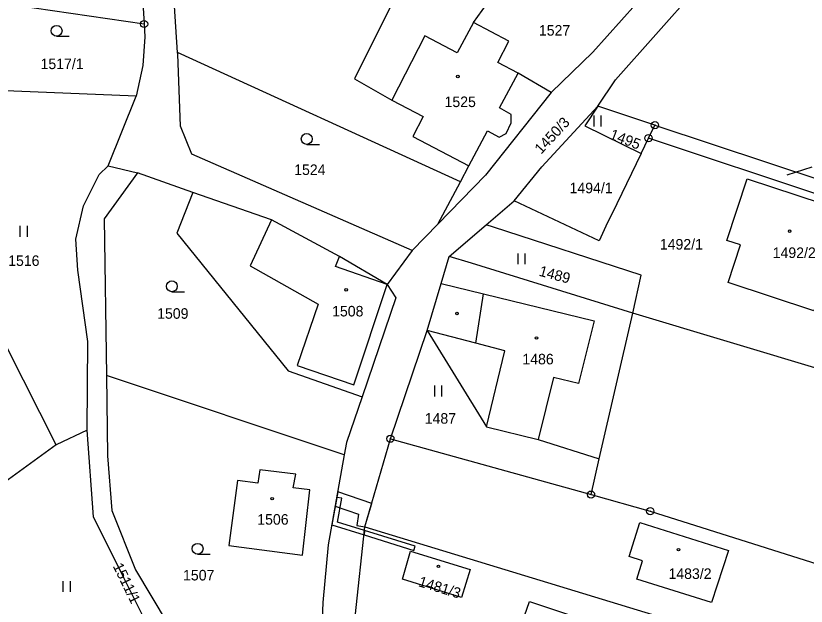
# Model space of a CAD drawing. Extents: x -587171 to -555306, y -1167727 to -1074732.
# Drawn here: x -559840.1 to -559730.5, y -1075960.2 to -1075878.4 of the extents above; entities that cross this region are included whole.
import ezdxf

# ---------------------------------------------------------------- set-up
doc = ezdxf.new("R2010")
doc.units = 0
for name, color, linetype in [('Hranice parcel', 7, 'Continuous'), ('Parcelní čísla', 7, 'Continuous'), ('Pop  PČ popisy', 7, 'Continuous'), ('Vnitřní kresba', 7, 'Continuous'), ('Věcná břemena k části', 7, 'Continuous'), ('Značky bodu BP', 7, 'Continuous'), ('Značky budov', 7, 'Continuous'), ('Značky kultur', 7, 'Continuous')]:
    doc.layers.add(name, color=color, linetype=linetype)

msp = doc.modelspace()

# ---------------------------------------------------------------- linework, layer by layer
at = {"layer": 'Hranice parcel'}
for p, q in [((-559822.32, -1075879.58), (-559843.13, -1075876.59)), ((-559778.47, -1075901.43), (-559817.68, -1075883.54)), ((-559823.4, -1075889.59), (-559845.2, -1075888.67)), ((-559827.32, -1075899.21), (-559823.4, -1075889.59)), ((-559751.49, -1075893.59), (-559759.39, -1075890.96)), ((-559752.38, -1075895.4), (-559751.49, -1075893.59)), ((-559751.49, -1075893.59), (-559714.42, -1075905.92)), ((-559753.41, -1075897.5), (-559752.38, -1075895.4)), ((-559715.03, -1075907.82), (-559752.38, -1075895.4)), ((-559827.32, -1075899.21), (-559823.24, -1075900.2)), ((-559778.47, -1075901.43), (-559777.29, -1075899.22)), ((-559815.54, -1075902.93), (-559823.24, -1075900.2)), ((-559781.59, -1075907.31), (-559778.47, -1075901.43)), ((-559774.91, -1075907.42), (-559771, -1075904.06)), ((-559781.59, -1075907.31), (-559785.14, -1075910.95)), ((-559780, -1075911.79), (-559774.91, -1075907.42)), ((-559785.14, -1075910.95), (-559788.62, -1075915.69)), ((-559759.2, -1075939.81), (-559754.55, -1075919.63)), ((-559721.95, -1075929.45), (-559754.55, -1075919.63)), ((-559788.17, -1075937.04), (-559783.05, -1075922.04)), ((-559794.56, -1075939.26), (-559827.53, -1075928.29)), ((-559830.22, -1075935.86), (-559834.53, -1075937.9)), ((-559791.7, -1075949.26), (-559788.17, -1075937.04)), ((-559788.17, -1075937.04), (-559760.35, -1075944.79)), ((-559834.53, -1075937.9), (-559843.51, -1075944.43)), ((-559760.35, -1075944.79), (-559759.2, -1075939.81)), ((-559793.07, -1075961.71), (-559791.7, -1075949.26))]:
    msp.add_line(p, q, dxfattribs=at)
for points in [[(-559817.68, -1075883.54), (-559818.78, -1075866.38), (-559821, -1075850.76)], [(-559825.35, -1075857.6), (-559824.66, -1075861.44), (-559822.46, -1075877.32), (-559822.32, -1075879.58)], [(-559782.14, -1075865.06), (-559793.14, -1075887.17), (-559787.95, -1075890.13), (-559783.64, -1075892.41), (-559785.07, -1075895.16), (-559777.29, -1075899.22)], [(-559777.29, -1075899.22), (-559774.71, -1075894.36), (-559773.08, -1075895.27), (-559772.14, -1075894.77), (-559771.44, -1075893.27), (-559771.43, -1075892.12), (-559773.03, -1075891.2), (-559770.46, -1075886.37), (-559773.26, -1075884.9), (-559771.75, -1075881.96), (-559776.65, -1075879.35), (-559772.43, -1075873.5), (-559771.15, -1075870.71), (-559771.04, -1075869.73)], [(-559759.39, -1075890.96), (-559756.96, -1075887.31), (-559745.77, -1075874.71), (-559743.87, -1075872.57)], [(-559754.13, -1075876.85), (-559760.1, -1075883.46), (-559765.88, -1075889.07), (-559774.97, -1075900.54), (-559781.59, -1075907.31)], [(-559822.32, -1075879.58), (-559822.21, -1075881.34), (-559822.51, -1075885.33), (-559823.4, -1075889.59)], [(-559785.14, -1075910.95), (-559815.68, -1075897.62), (-559817.29, -1075893.73), (-559817.66, -1075883.76), (-559817.68, -1075883.54)], [(-559834.53, -1075937.9), (-559848.13, -1075911.03), (-559856.88, -1075889.8), (-559857.98, -1075887.13)], [(-559771, -1075904.06), (-559767.19, -1075899.39), (-559759.39, -1075890.96)], [(-559759.39, -1075890.96), (-559761.21, -1075893.69), (-559753.41, -1075897.5)], [(-559753.41, -1075897.5), (-559756.76, -1075904.48), (-559758.31, -1075907.61), (-559759.23, -1075909.63), (-559771, -1075904.06)], [(-559830.22, -1075935.86), (-559830.11, -1075923.58), (-559831.49, -1075913.68), (-559831.77, -1075909.39), (-559830.7, -1075904.78), (-559828.56, -1075900.43), (-559827.32, -1075899.21)], [(-559823.24, -1075900.2), (-559827.87, -1075906.59), (-559827.53, -1075928.29)], [(-559741.5, -1075909.56), (-559738.72, -1075901.03), (-559724.91, -1075905.54), (-559729.45, -1075919.34), (-559741.34, -1075915.4), (-559739.62, -1075910.17), (-559741.5, -1075909.56)], [(-559815.54, -1075902.93), (-559817.76, -1075908.54), (-559802.36, -1075927.64), (-559792.1, -1075931.23)], [(-559788.62, -1075915.69), (-559795.21, -1075911.78), (-559804.64, -1075906.72), (-559815.54, -1075902.93)], [(-559754.55, -1075919.63), (-559753.39, -1075914.36), (-559773.88, -1075907.75), (-559774.91, -1075907.42)], [(-559783.05, -1075922.04), (-559781.11, -1075915.52), (-559780, -1075911.79)], [(-559754.55, -1075919.63), (-559776.94, -1075912.73), (-559780, -1075911.79)], [(-559788.62, -1075915.69), (-559787.43, -1075917.53), (-559792.1, -1075931.23)], [(-559783.05, -1075922.04), (-559774.83, -1075935.4), (-559767.67, -1075937.13), (-559759.2, -1075939.81)], [(-559827.53, -1075928.29), (-559827.39, -1075939.43), (-559826.78, -1075947.01), (-559823.49, -1075955.23), (-559819.12, -1075962.54), (-559816.01, -1075970.51), (-559814.71, -1075973.03), (-559813, -1075975.17)], [(-559792.1, -1075931.23), (-559794.26, -1075937.56), (-559794.56, -1075939.26)], [(-559816.35, -1075973.89), (-559825.13, -1075956.31), (-559829.35, -1075947.86), (-559830.22, -1075935.86)], [(-559794.56, -1075939.26), (-559796.78, -1075951.74), (-559797.54, -1075959.73), (-559797.88, -1075967.67), (-559797.5, -1075975.77)], [(-559810.59, -1075951.86), (-559800.34, -1075953.16), (-559799.35, -1075944.14), (-559801.65, -1075943.84), (-559801.29, -1075941.97), (-559806.26, -1075941.36), (-559806.56, -1075943.19), (-559809.39, -1075942.82), (-559810.59, -1075951.86)], [(-559760.35, -1075944.79), (-559752.14, -1075947.08), (-559711.96, -1075959.76), (-559682.87, -1075969.13)], [(-559791.7, -1075949.26), (-559719.97, -1075971.09), (-559700.9, -1075977.11), (-559674.04, -1075985.69)], [(-559753.59, -1075948.65), (-559741.27, -1075952.54), (-559743.66, -1075959.74), (-559753.98, -1075956.5), (-559753.2, -1075953.95), (-559755.04, -1075953.34), (-559753.59, -1075948.65)], [(-559786.48, -1075956.49), (-559785.4, -1075952.63), (-559777.13, -1075955.17), (-559778.33, -1075959.04), (-559786.48, -1075956.49)], [(-559759.3, -1075970.93), (-559772.52, -1075966.5), (-559771.38, -1075963.03), (-559770.21, -1075963.45), (-559768.9, -1075959.6), (-559756.81, -1075963.62), (-559759.3, -1075970.93)]]:
    msp.add_lwpolyline(points, dxfattribs=at)
at = {"layer": 'Pop  PČ popisy'}
msp.add_line((-559733.17, -1075900.48), (-559729.67, -1075899.38), dxfattribs=at)
at = {"layer": 'Vnitřní kresba'}
for p, q in [((-559776.65, -1075879.35), (-559778.93, -1075883.58)), ((-559783.4, -1075881.23), (-559787.95, -1075890.13)), ((-559778.93, -1075883.58), (-559783.4, -1075881.23)), ((-559765.88, -1075889.07), (-559770.46, -1075886.37)), ((-559804.64, -1075906.72), (-559807.61, -1075913.08)), ((-559795.78, -1075913.19), (-559795.21, -1075911.78)), ((-559807.61, -1075913.08), (-559798.18, -1075918.38)), ((-559788.62, -1075915.69), (-559795.78, -1075913.19)), ((-559793.23, -1075929.56), (-559788.62, -1075915.69)), ((-559781.11, -1075915.52), (-559775.27, -1075916.95)), ((-559776.34, -1075923.8), (-559775.27, -1075916.95)), ((-559775.27, -1075916.95), (-559759.92, -1075920.72)), ((-559798.18, -1075918.38), (-559801.1, -1075926.89)), ((-559759.92, -1075920.72), (-559762.11, -1075929.41)), ((-559776.34, -1075923.8), (-559783.05, -1075922.04)), ((-559772.31, -1075924.85), (-559776.34, -1075923.8)), ((-559774.83, -1075935.4), (-559772.31, -1075924.85)), ((-559801.1, -1075926.89), (-559793.23, -1075929.56)), ((-559765.54, -1075928.54), (-559767.67, -1075937.13)), ((-559762.11, -1075929.41), (-559765.54, -1075928.54))]:
    msp.add_line(p, q, dxfattribs=at)
at = {"layer": 'Věcná břemena k části'}
for points in [[(-559795.83, -1075946.37), (-559792.58, -1075947.5), (-559792.84, -1075949.08), (-559791.7, -1075949.26), (-559790.76, -1075946.01), (-559795.47, -1075944.38)], [(-559795.47, -1075944.38), (-559795.83, -1075946.37), (-559792.58, -1075947.5), (-559792.84, -1075949.08), (-559791.7, -1075949.26), (-559790.76, -1075946.01)], [(-559795.52, -1075948.59), (-559794.9, -1075945.29), (-559795.61, -1075945.18), (-559796.29, -1075948.98), (-559791.82, -1075950.37), (-559791.75, -1075949.76)], [(-559791.75, -1075949.76), (-559791.82, -1075950.37), (-559784.91, -1075952.51), (-559784.73, -1075951.94)]]:
    msp.add_lwpolyline(points, close=True, dxfattribs=at)
at = {"layer": 'Značky bodu BP'}
for centre, radius in [((-559822.32, -1075879.58), 0.5), ((-559822.32, -1075879.58), 0.0303), ((-559751.49, -1075893.59), 0.5), ((-559751.49, -1075893.59), 0.0303), ((-559752.38, -1075895.4), 0.5), ((-559752.38, -1075895.4), 0.0303), ((-559788.17, -1075937.04), 0.5), ((-559788.17, -1075937.04), 0.0303), ((-559760.35, -1075944.79), 0.5), ((-559760.35, -1075944.79), 0.0303), ((-559752.14, -1075947.08), 0.5), ((-559752.14, -1075947.08), 0.0303)]:
    msp.add_circle(centre, radius, dxfattribs=at)
at = {"layer": 'Značky budov'}
for centre in [(-559778.82, -1075886.86), (-559732.81, -1075908.29), (-559794.3, -1075916.42), (-559778.94, -1075919.69), (-559767.91, -1075923.08), (-559804.57, -1075945.34), (-559748.23, -1075952.41), (-559781.51, -1075954.72)]:
    msp.add_circle(centre, 0.175, dxfattribs=at)
at = {"layer": 'Značky kultur'}
for p, q in [((-559834.45, -1075881.27), (-559832.7, -1075881.27)), ((-559759.93, -1075893.76), (-559759.93, -1075892.26)), ((-559758.93, -1075893.76), (-559758.93, -1075892.26)), ((-559799.77, -1075896.26), (-559798.02, -1075896.26)), ((-559839.49, -1075909.05), (-559839.49, -1075907.55)), ((-559838.49, -1075909.05), (-559838.49, -1075907.55)), ((-559770.46, -1075912.86), (-559770.46, -1075911.36)), ((-559769.46, -1075912.86), (-559769.46, -1075911.36)), ((-559818.47, -1075916.67), (-559816.72, -1075916.67)), ((-559782.03, -1075931.19), (-559782.03, -1075929.69)), ((-559781.03, -1075931.19), (-559781.03, -1075929.69)), ((-559814.9, -1075953.04), (-559813.15, -1075953.04)), ((-559833.52, -1075958.28), (-559833.52, -1075956.78)), ((-559832.52, -1075958.28), (-559832.52, -1075956.78))]:
    msp.add_line(p, q, dxfattribs=at)
for centre in [(-559834.45, -1075880.52), (-559799.77, -1075895.51), (-559818.47, -1075915.92), (-559814.9, -1075952.29)]:
    msp.add_circle(centre, 0.75, dxfattribs=at)

# ---------------------------------------------------------------- texts
at = {"layer": 'Parcelní čísla'}
for s, p in [('1527', (-559767.58, -1075881.19)), ('1517/1', (-559836.68, -1075885.83)), ('1525', (-559780.66, -1075891.09)), ('1524', (-559801.51, -1075900.5)), ('1494/1', (-559763.33, -1075903.03)), ('1492/1', (-559750.81, -1075910.83)), ('1492/2', (-559735.16, -1075912)), ('1516', (-559841.17, -1075913.1)), ('1508', (-559796.25, -1075920.1)), ('1509', (-559820.51, -1075920.42)), ('1486', (-559769.87, -1075926.74)), ('1487', (-559783.41, -1075934.96)), ('1506', (-559806.63, -1075948.95)), ('1507', (-559816.92, -1075956.68)), ('1483/2', (-559749.61, -1075956.47))]:
    msp.add_text(s, height=1.46, dxfattribs=at).set_placement(p)
for s, rotation, p in [('1450/3', 47, (-559767.26, -1075897.69)), ('1495', 339, (-559757.88, -1075895.45)), ('1489', 345, (-559767.66, -1075914.44)), ('1511/1', 296, (-559826.69, -1075954.68)), ('1481/3', 343, (-559784.39, -1075957.46))]:
    msp.add_text(s, height=1.46, rotation=rotation, dxfattribs=at).set_placement(p)

doc.saveas('drawing.dxf')
